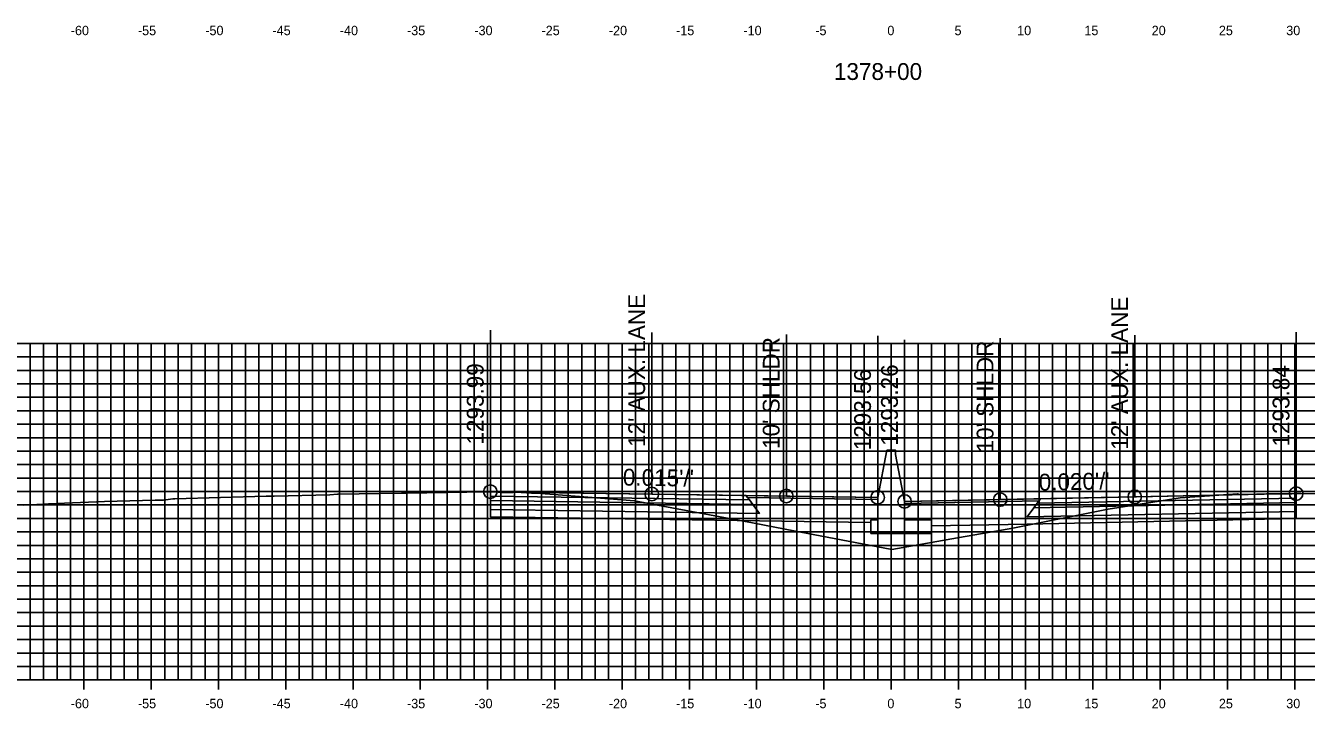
# Model space of a CAD drawing. Extents: x 674939 to 678919, y 750652 to 765176.
# Drawn here: x 678674.2 to 678769.4, y 754945.4 to 754996.2 of the extents above; entities that cross this region are included whole.
import ezdxf

# ---------------------------------------------------------------- set-up
doc = ezdxf.new("R2010")
doc.units = 0
for name, color, linetype in [('R_Alt Surface', 7, 'Continuous'), ('R_Axis', 7, 'Continuous'), ('R_Axis Annot', 7, 'Continuous'), ('R_Exist Surface', 7, 'Continuous'), ('R_Fin Surface', 7, 'Continuous'), ('R_Grid', 7, 'Continuous'), ('R_No Plot', 7, 'Continuous'), ('R_Proposed Road', 7, 'Continuous'), ('R_Xsect Elev', 7, 'Continuous'), ('R_Xsect Slope', 7, 'Continuous')]:
    doc.layers.add(name, color=color, linetype=linetype)

msp = doc.modelspace()

# ---------------------------------------------------------------- linework, layer by layer
at = {"layer": 'R_Alt Surface'}
for points in [[(678708.743, 754961.209), (678708.743, 754960.879), (678728.243, 754960.589), (678727.993, 754960.924)], [(678708.743, 754960.879), (678708.743, 754960.219), (678728.743, 754959.919), (678728.243, 754960.589)], [(678768.641, 754960.735), (678768.641, 754960.075), (678748.641, 754959.675), (678749.141, 754960.345)], [(678768.641, 754961.065), (678768.641, 754960.735), (678749.141, 754960.345), (678749.391, 754960.68)]]:
    msp.add_lwpolyline(points, close=True, dxfattribs=at)
for points in [[(678708.743, 754960.219), (678708.743, 754959.679), (678728.743, 754959.379), (678737.033, 754959.255)], [(678768.641, 754960.075), (678768.641, 754959.535), (678748.641, 754959.135), (678741.533, 754958.993)]]:
    msp.add_lwpolyline(points, dxfattribs=at)
at = {"layer": 'R_Axis'}
for p, q in [((678678.533, 754946.851), (678678.533, 754948.251)), ((678683.533, 754946.851), (678683.533, 754948.251)), ((678688.533, 754946.851), (678688.533, 754948.251)), ((678693.533, 754946.851), (678693.533, 754948.251)), ((678698.533, 754946.851), (678698.533, 754948.251)), ((678703.533, 754946.851), (678703.533, 754948.251)), ((678708.533, 754946.851), (678708.533, 754948.251)), ((678713.533, 754946.851), (678713.533, 754948.251)), ((678718.533, 754946.851), (678718.533, 754948.251)), ((678723.533, 754946.851), (678723.533, 754948.251)), ((678728.533, 754946.851), (678728.533, 754948.251)), ((678733.533, 754946.851), (678733.533, 754948.251)), ((678738.533, 754946.851), (678738.533, 754948.251)), ((678743.533, 754946.851), (678743.533, 754948.251)), ((678748.533, 754946.851), (678748.533, 754948.251)), ((678753.533, 754946.851), (678753.533, 754948.251)), ((678758.533, 754946.851), (678758.533, 754948.251)), ((678763.533, 754946.851), (678763.533, 754948.251)), ((678768.533, 754946.851), (678768.533, 754948.251)), ((678638.533, 754947.551), (678838.533, 754947.551))]:
    msp.add_line(p, q, dxfattribs=at)
at = {"layer": 'R_Exist Surface'}
msp.add_lwpolyline([(678674.013, 754960.526), (678675.52, 754960.608), (678675.907, 754960.628), (678680.049, 754960.81), (678683.814, 754960.912), (678683.991, 754960.917), (678684.367, 754960.917), (678684.438, 754960.92), (678685.15, 754960.998), (678685.171, 754960.999), (678685.211, 754961.004), (678685.297, 754961.007), (678692.07, 754961.198), (678692.403, 754961.208), (678692.676, 754961.214), (678696.815, 754961.296), (678697.379, 754961.349), (678697.439, 754961.352), (678702.14, 754961.42), (678702.534, 754961.427), (678708.484, 754961.534), (678708.743, 754961.539), (678708.81, 754961.541), (678708.815, 754961.541), (678709.567, 754961.486), (678709.663, 754961.481), (678710.415, 754961.467), (678710.603, 754961.491), (678710.663, 754961.491), (678711.791, 754961.422), (678711.979, 754961.435), (678712.051, 754961.431), (678712.615, 754961.392), (678712.625, 754961.393), (678712.819, 754961.388), (678713.156, 754961.36), (678719.456, 754960.855), (678721.566, 754960.47), (678728.221, 754959.227), (678730.645, 754958.765), (678738.575, 754957.235), (678743.461, 754958.101), (678745.322, 754958.426), (678747.586, 754958.839), (678754.67, 754960.231), (678757.057, 754960.62), (678760.02, 754961.084), (678762.197, 754961.232), (678764.288, 754961.367), (678764.355, 754961.352), (678764.444, 754961.335), (678764.863, 754961.325), (678765.702, 754961.354), (678766.424, 754961.374), (678766.844, 754961.374), (678767.823, 754961.371), (678768.123, 754961.366), (678768.318, 754961.375), (678768.641, 754961.395), (678768.747, 754961.4), (678768.983, 754961.414), (678772.412, 754961.361)], dxfattribs=at)
at = {"layer": 'R_Fin Surface'}
for points in [[(678737.533, 754961.115), (678730.743, 754961.215), (678720.743, 754961.362), (678708.743, 754961.539)], [(678768.641, 754961.395), (678756.641, 754961.155), (678746.641, 754960.955), (678739.533, 754960.813)]]:
    msp.add_lwpolyline(points, dxfattribs=at)
for points in [[(678708.743, 754961.539), (678708.743, 754961.209), (678727.993, 754960.924), (678727.743, 754961.259)], [(678727.743, 754961.259), (678737.533, 754961.115), (678737.537, 754960.957), (678727.862, 754961.099)], [(678749.522, 754960.855), (678739.533, 754960.655), (678739.533, 754960.813), (678749.641, 754961.015)], [(678768.641, 754961.395), (678768.641, 754961.065), (678749.391, 754960.68), (678749.641, 754961.015)]]:
    msp.add_lwpolyline(points, close=True, dxfattribs=at)
at = {"layer": 'R_Grid'}
for p, q in [((678638.533, 754972.551), (678838.533, 754972.551)), ((678674.533, 754947.551), (678674.533, 754972.551)), ((678675.533, 754947.551), (678675.533, 754972.551)), ((678676.533, 754947.551), (678676.533, 754972.551)), ((678677.533, 754947.551), (678677.533, 754972.551)), ((678678.533, 754947.551), (678678.533, 754972.551)), ((678679.533, 754947.551), (678679.533, 754972.551)), ((678680.533, 754947.551), (678680.533, 754972.551)), ((678681.533, 754947.551), (678681.533, 754972.551)), ((678682.533, 754947.551), (678682.533, 754972.551)), ((678683.533, 754947.551), (678683.533, 754972.551)), ((678684.533, 754947.551), (678684.533, 754972.551)), ((678685.533, 754947.551), (678685.533, 754972.551)), ((678686.533, 754947.551), (678686.533, 754972.551)), ((678687.533, 754947.551), (678687.533, 754972.551)), ((678688.533, 754947.551), (678688.533, 754972.551)), ((678689.533, 754947.551), (678689.533, 754972.551)), ((678690.533, 754947.551), (678690.533, 754972.551)), ((678691.533, 754947.551), (678691.533, 754972.551)), ((678692.533, 754947.551), (678692.533, 754972.551)), ((678693.533, 754947.551), (678693.533, 754972.551)), ((678694.533, 754947.551), (678694.533, 754972.551)), ((678695.533, 754947.551), (678695.533, 754972.551)), ((678696.533, 754947.551), (678696.533, 754972.551)), ((678697.533, 754947.551), (678697.533, 754972.551)), ((678698.533, 754947.551), (678698.533, 754972.551)), ((678699.533, 754947.551), (678699.533, 754972.551)), ((678700.533, 754947.551), (678700.533, 754972.551)), ((678701.533, 754947.551), (678701.533, 754972.551)), ((678702.533, 754947.551), (678702.533, 754972.551)), ((678703.533, 754947.551), (678703.533, 754972.551)), ((678704.533, 754947.551), (678704.533, 754972.551)), ((678705.533, 754947.551), (678705.533, 754972.551)), ((678706.533, 754947.551), (678706.533, 754972.551)), ((678707.533, 754947.551), (678707.533, 754972.551)), ((678708.533, 754947.551), (678708.533, 754972.551)), ((678709.533, 754947.551), (678709.533, 754972.551)), ((678710.533, 754947.551), (678710.533, 754972.551)), ((678711.533, 754947.551), (678711.533, 754972.551)), ((678712.533, 754947.551), (678712.533, 754972.551)), ((678713.533, 754947.551), (678713.533, 754972.551)), ((678714.533, 754947.551), (678714.533, 754972.551)), ((678715.533, 754947.551), (678715.533, 754972.551)), ((678716.533, 754947.551), (678716.533, 754972.551)), ((678717.533, 754947.551), (678717.533, 754972.551)), ((678718.533, 754947.551), (678718.533, 754972.551)), ((678719.533, 754947.551), (678719.533, 754972.551)), ((678720.533, 754947.551), (678720.533, 754972.551)), ((678721.533, 754947.551), (678721.533, 754972.551)), ((678722.533, 754947.551), (678722.533, 754972.551)), ((678723.533, 754947.551), (678723.533, 754972.551)), ((678724.533, 754947.551), (678724.533, 754972.551)), ((678725.533, 754947.551), (678725.533, 754972.551)), ((678726.533, 754947.551), (678726.533, 754972.551)), ((678727.533, 754947.551), (678727.533, 754972.551)), ((678728.533, 754947.551), (678728.533, 754972.551)), ((678729.533, 754947.551), (678729.533, 754972.551)), ((678730.533, 754947.551), (678730.533, 754972.551)), ((678731.533, 754947.551), (678731.533, 754972.551)), ((678732.533, 754947.551), (678732.533, 754972.551)), ((678733.533, 754947.551), (678733.533, 754972.551)), ((678734.533, 754947.551), (678734.533, 754972.551)), ((678735.533, 754947.551), (678735.533, 754972.551)), ((678736.533, 754947.551), (678736.533, 754972.551)), ((678737.533, 754947.551), (678737.533, 754972.551)), ((678738.533, 754947.551), (678738.533, 754972.551)), ((678739.533, 754947.551), (678739.533, 754972.551)), ((678740.533, 754947.551), (678740.533, 754972.551)), ((678741.533, 754947.551), (678741.533, 754972.551)), ((678742.533, 754947.551), (678742.533, 754972.551)), ((678743.533, 754947.551), (678743.533, 754972.551)), ((678744.533, 754947.551), (678744.533, 754972.551)), ((678745.533, 754947.551), (678745.533, 754972.551)), ((678746.533, 754947.551), (678746.533, 754972.551)), ((678747.533, 754947.551), (678747.533, 754972.551)), ((678748.533, 754947.551), (678748.533, 754972.551)), ((678749.533, 754947.551), (678749.533, 754972.551)), ((678750.533, 754947.551), (678750.533, 754972.551)), ((678751.533, 754947.551), (678751.533, 754972.551)), ((678752.533, 754947.551), (678752.533, 754972.551)), ((678753.533, 754947.551), (678753.533, 754972.551)), ((678754.533, 754947.551), (678754.533, 754972.551)), ((678755.533, 754947.551), (678755.533, 754972.551)), ((678756.533, 754947.551), (678756.533, 754972.551)), ((678757.533, 754947.551), (678757.533, 754972.551)), ((678758.533, 754947.551), (678758.533, 754972.551)), ((678759.533, 754947.551), (678759.533, 754972.551)), ((678760.533, 754947.551), (678760.533, 754972.551)), ((678761.533, 754947.551), (678761.533, 754972.551)), ((678762.533, 754947.551), (678762.533, 754972.551)), ((678763.533, 754947.551), (678763.533, 754972.551)), ((678764.533, 754947.551), (678764.533, 754972.551)), ((678765.533, 754947.551), (678765.533, 754972.551)), ((678766.533, 754947.551), (678766.533, 754972.551)), ((678767.533, 754947.551), (678767.533, 754972.551)), ((678768.533, 754947.551), (678768.533, 754972.551)), ((678638.533, 754971.551), (678838.533, 754971.551)), ((678638.533, 754970.551), (678838.533, 754970.551)), ((678638.533, 754969.551), (678838.533, 754969.551)), ((678638.533, 754968.551), (678838.533, 754968.551)), ((678638.533, 754967.551), (678838.533, 754967.551)), ((678638.533, 754966.551), (678838.533, 754966.551)), ((678638.533, 754965.551), (678838.533, 754965.551)), ((678638.533, 754964.551), (678838.533, 754964.551)), ((678638.533, 754963.551), (678838.533, 754963.551)), ((678638.533, 754962.551), (678838.533, 754962.551)), ((678638.533, 754961.551), (678838.533, 754961.551)), ((678638.533, 754960.551), (678838.533, 754960.551)), ((678638.533, 754959.551), (678838.533, 754959.551)), ((678638.533, 754958.551), (678838.533, 754958.551)), ((678638.533, 754957.551), (678838.533, 754957.551)), ((678638.533, 754956.551), (678838.533, 754956.551)), ((678638.533, 754955.551), (678838.533, 754955.551)), ((678638.533, 754954.551), (678838.533, 754954.551)), ((678638.533, 754953.551), (678838.533, 754953.551)), ((678638.533, 754952.551), (678838.533, 754952.551)), ((678638.533, 754951.551), (678838.533, 754951.551)), ((678638.533, 754950.551), (678838.533, 754950.551)), ((678638.533, 754949.551), (678838.533, 754949.551)), ((678638.533, 754948.551), (678838.533, 754948.551)), ((678638.533, 754947.551), (678838.533, 754947.551))]:
    msp.add_line(p, q, dxfattribs=at)
at = {"layer": 'R_No Plot'}
for centre in [(678708.743, 754961.539), (678720.743, 754961.362), (678730.743, 754961.215), (678737.533, 754961.115), (678746.641, 754960.955), (678756.641, 754961.155), (678768.641, 754961.395), (678739.533, 754960.813)]:
    msp.add_circle(centre, 0.5, dxfattribs=at)
at = {"layer": 'R_Proposed Road'}
for points in [[(678738.203, 754964.615), (678737.533, 754961.115)], [(678738.863, 754964.313), (678738.863, 754964.615), (678738.203, 754964.615), (678738.203, 754964.615)], [(678738.863, 754964.313), (678739.533, 754960.813)], [(678737.533, 754961.115), (678737.533, 754959.438), (678737.033, 754959.438), (678737.033, 754958.438), (678741.533, 754958.438), (678741.533, 754959.438), (678739.533, 754959.438), (678739.533, 754960.813)]]:
    msp.add_lwpolyline(points, dxfattribs=at)
at = {"layer": 'R_Xsect Elev'}
for p, q in [((678708.743, 754961.539), (678708.743, 754973.539)), ((678720.743, 754961.362), (678720.743, 754973.362)), ((678730.743, 754961.215), (678730.743, 754973.215)), ((678737.533, 754961.115), (678737.533, 754973.115)), ((678746.641, 754960.955), (678746.641, 754972.955)), ((678756.641, 754961.155), (678756.641, 754973.155)), ((678768.641, 754961.395), (678768.641, 754973.395)), ((678739.533, 754960.813), (678739.533, 754972.813))]:
    msp.add_line(p, q, dxfattribs=at)

# ---------------------------------------------------------------- texts
at = {"layer": 'R_Axis Annot'}
for s, height, p in [('-60', 0.7, (678677.552, 754995.451)), ('-55', 0.7, (678682.546, 754995.451)), ('-50', 0.7, (678687.552, 754995.451)), ('-45', 0.7, (678692.546, 754995.451)), ('-40', 0.7, (678697.552, 754995.451)), ('-35', 0.7, (678702.546, 754995.451)), ('-30', 0.7, (678707.552, 754995.451)), ('-25', 0.7, (678712.546, 754995.451)), ('-20', 0.7, (678717.552, 754995.451)), ('-15', 0.7, (678722.546, 754995.451)), ('-10', 0.7, (678727.552, 754995.451)), ('-5', 0.7, (678732.896, 754995.451)), ('0', 0.7, (678738.252, 754995.451)), ('5', 0.7, (678743.246, 754995.451)), ('10', 0.7, (678747.902, 754995.451)), ('15', 0.7, (678752.896, 754995.451)), ('20', 0.7, (678757.902, 754995.451)), ('25', 0.7, (678762.896, 754995.451)), ('30', 0.7, (678767.902, 754995.451)), ('1378+00', 1.25, (678734.281, 754992.126)), ('-60', 0.7, (678677.552, 754945.451)), ('-55', 0.7, (678682.546, 754945.451)), ('-50', 0.7, (678687.552, 754945.451)), ('-45', 0.7, (678692.546, 754945.451)), ('-40', 0.7, (678697.552, 754945.451)), ('-35', 0.7, (678702.546, 754945.451)), ('-30', 0.7, (678707.552, 754945.451)), ('-25', 0.7, (678712.546, 754945.451)), ('-20', 0.7, (678717.552, 754945.451)), ('-15', 0.7, (678722.546, 754945.451)), ('-10', 0.7, (678727.552, 754945.451)), ('-5', 0.7, (678732.896, 754945.451)), ('0', 0.7, (678738.252, 754945.451)), ('5', 0.7, (678743.246, 754945.451)), ('10', 0.7, (678747.902, 754945.451)), ('15', 0.7, (678752.896, 754945.451)), ('20', 0.7, (678757.902, 754945.451)), ('25', 0.7, (678762.896, 754945.451)), ('30', 0.7, (678767.902, 754945.451))]:
    msp.add_text(s, height=height, dxfattribs=at).set_placement(p)
at = {"layer": 'R_Xsect Elev'}
for s, p in [("12' AUX. LANE", (678720.243, 754964.862)), ("12' AUX. LANE", (678756.141, 754964.655)), ("10' SHLDR", (678730.243, 754964.715)), ("10' SHLDR", (678746.141, 754964.455)), ('1293.99', (678708.243, 754965.039)), ('1293.56', (678737.033, 754964.615)), ('1293.26', (678739.033, 754964.954)), ('1293.84', (678768.141, 754964.895))]:
    msp.add_text(s, height=1.25, rotation=90, dxfattribs=at).set_placement(p)
at = {"layer": 'R_Xsect Slope'}
for s, rotation, p in [("0.015'/'", 359.1572, (678718.584, 754961.994)), ("0.020'/'", 1.14576, (678749.513, 754961.612))]:
    msp.add_text(s, height=1.25, rotation=rotation, dxfattribs=at).set_placement(p)

doc.saveas('drawing.dxf')
